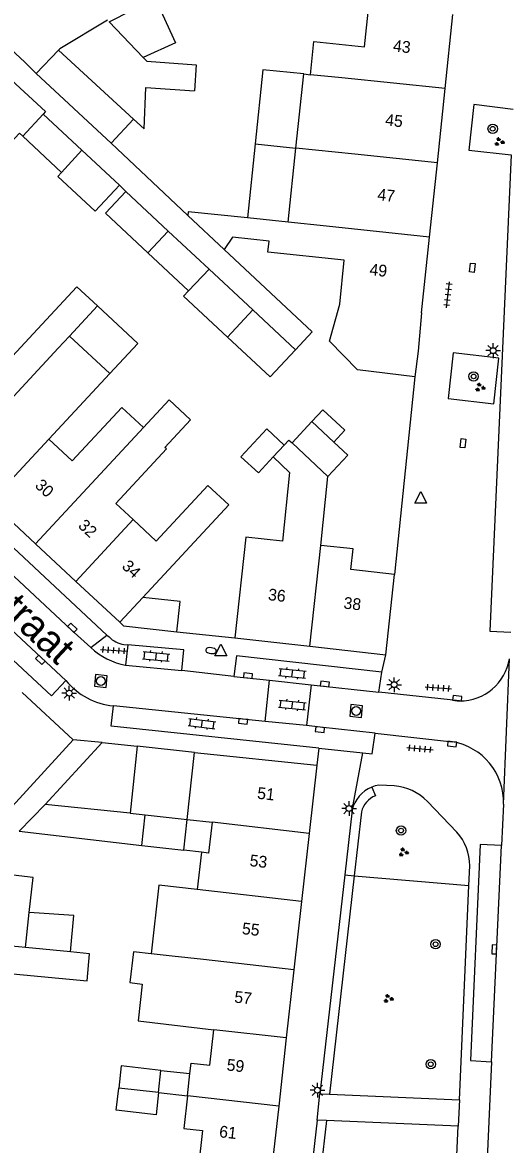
# Model space of a CAD drawing. Extents: x 132994 to 136000, y 393499 to 395512.
# Drawn here: x 133115.8 to 133156.9, y 395243.6 to 395339 of the extents above; entities that cross this region are included whole.
import ezdxf

# ---------------------------------------------------------------- set-up
doc = ezdxf.new("R2010")
doc.units = 0
for name, color, linetype in [('gg-afsc-erfafscheiding', 7, 'Continuous'), ('gg-afsc-muur', 7, 'Continuous'), ('gg-anno-huisnummerreeks BGT', 7, 'Continuous'), ('gg-anno-openbare ruimte label', 7, 'Continuous'), ('gg-bbg-bijgebouw', 7, 'Continuous'), ('gg-bbg-gedigitaliseerde bebouwing', 7, 'Continuous'), ('gg-bbg-gedigitaliseerde bijgebouw', 7, 'Continuous'), ('gg-bbg-hoofdgebouw', 7, 'Continuous'), ('gg-bbg-luifel en loopbrug', 7, 'Continuous'), ('gg-bbg-tussenscheiding', 7, 'Continuous'), ('gg-knt-verharding', 7, 'Continuous'), ('gg-knt-verharding nz', 7, 'Continuous'), ('gt-grn-groengrens', 7, 'Continuous'), ('gt-grn-weggrens', 7, 'Continuous'), ('gt-symb-boom', 7, 'Continuous'), ('gt-symb-brandkraan', 7, 'Continuous'), ('gt-symb-groenvak', 7, 'Continuous'), ('gt-symb-klinker verharding', 7, 'Continuous'), ('gt-symb-kolk', 7, 'Continuous'), ('gt-symb-kolk center center', 7, 'Continuous'), ('gt-symb-lichtmast', 7, 'Continuous'), ('gt-symb-rioolschacht', 7, 'Continuous'), ('gt-symb-tegel verharding', 7, 'Continuous'), ('gt-symb-waterafsluiter', 7, 'Continuous')]:
    doc.layers.add(name, color=color, linetype=linetype)

# ---------------------------------------------------------------- blocks, each defined once
blk = doc.blocks.new('gt0-BOOM')
at = {"layer": 'gt-symb-boom'}
for radius in [0.4, 0.2]:
    blk.add_circle((0, 0), radius, dxfattribs=at)
blk = doc.blocks.new('gt0-GRVAK')
at = {"layer": 'gt-symb-groenvak'}
for p, q in [((-0.11, 0.189), (-0.228, 0.24)), ((-0.182, 0.153), (0.088, 0.153)), ((-0.091, 0.211), (-0.156, 0.322)), ((-0.047, 0.214), (-0.047, 0.393)), ((-0.004, 0.211), (0.061, 0.322)), ((0.015, 0.189), (0.133, 0.24)), ((0.262, -0.052), (0.197, 0.059)), ((0.305, -0.049), (0.305, 0.13)), ((0.349, -0.052), (0.414, 0.059)), ((-0.245, -0.228), (-0.363, -0.177)), ((-0.318, -0.264), (-0.047, -0.264)), ((-0.226, -0.206), (-0.291, -0.095)), ((-0.183, -0.203), (-0.183, -0.024)), ((-0.139, -0.206), (-0.074, -0.095)), ((-0.12, -0.228), (-0.002, -0.177)), ((0.243, -0.074), (0.125, -0.023)), ((0.17, -0.11), (0.441, -0.11)), ((0.368, -0.074), (0.486, -0.023))]:
    blk.add_line(p, q, dxfattribs=at)
blk = doc.blocks.new('gt0-WAFSL')
at = {"layer": 'gt-symb-waterafsluiter'}
for p, q in [((-0.5, -0.333), (0, 0.667)), ((0, 0.667), (0.5, -0.333)), ((0.5, -0.333), (-0.5, -0.333))]:
    blk.add_line(p, q, dxfattribs=at)
blk = doc.blocks.new('gt0-TEG1')
at = {"layer": 'gt-symb-tegel verharding'}
for p, q in [((-1.125, 0), (1.125, 0)), ((-0.9, -0.25), (-0.9, 0.25)), ((-0.45, -0.25), (-0.45, 0.25)), ((0, -0.25), (0, 0.25)), ((0.45, -0.25), (0.45, 0.25)), ((0.9, -0.25), (0.9, 0.25))]:
    blk.add_line(p, q, dxfattribs=at)
blk = doc.blocks.new('gt0-KOLKCC')
at = {"layer": 'gt-symb-kolk center center'}
blk.add_lwpolyline([(-0.375, 0.2), (0.375, 0.2), (0.375, -0.2), (-0.375, -0.2)], close=True, dxfattribs=at)
blk = doc.blocks.new('gt0-LMAST')
at = {"layer": 'gt-symb-lichtmast'}
for p, q in [((-0.182, 0.173), (-0.447, 0.438)), ((-0.005, 0.246), (-0.005, 0.621)), ((0.172, 0.173), (0.437, 0.438)), ((-0.255, -0.004), (-0.63, -0.004)), ((-0.182, -0.181), (-0.447, -0.446)), ((-0.005, -0.254), (-0.005, -0.629)), ((0.437, -0.446), (0.172, -0.181)), ((0.245, -0.004), (0.62, -0.004))]:
    blk.add_line(p, q, dxfattribs=at)
blk.add_circle((-0.005, -0.004), 0.25, dxfattribs=at)
blk = doc.blocks.new('gt0-KL1')
at = {"layer": 'gt-symb-klinker verharding'}
for p, q in [((-1.15, 0.3), (1.15, 0.3)), ((-1, -0.3), (-1, 0.3)), ((-0.5, 0.3), (-0.5, 0.45)), ((0, -0.3), (0, 0.3)), ((0.5, 0.3), (0.5, 0.45)), ((1, -0.3), (1, 0.3)), ((-1.15, -0.3), (1.15, -0.3)), ((-0.5, -0.45), (-0.5, -0.3)), ((0.5, -0.45), (0.5, -0.3))]:
    blk.add_line(p, q, dxfattribs=at)
blk = doc.blocks.new('gt0-BR')
at = {"layer": 'gt-symb-brandkraan'}
for centre, radius, start, end in [((-0.244, 0), 0.206, 107.56694, 252.43307), ((0.599, -2.664), 3, 106.89205, 107.56694), ((0, -0.691), 0.938, 73.10799, 106.89205), ((-0.599, -2.664), 3, 72.43309, 73.10799), ((0.244, 0), 0.206, 287.56695, 72.43309), ((0.599, 2.664), 3, 252.43307, 253.10797), ((0, 0.691), 0.938, 253.10797, 286.89206), ((-0.599, 2.664), 3, 286.89206, 287.56695)]:
    blk.add_arc(centre, radius, start, end, dxfattribs=at)
blk = doc.blocks.new('gt0-KOLK')
at = {"layer": 'gt-symb-kolk'}
blk.add_lwpolyline([(0, 0), (0.375, 0), (0.375, 0.4), (-0.375, 0.4), (-0.375, 0), (0, 0)], dxfattribs=at)
blk = doc.blocks.new('gt0-RS')
at = {"layer": 'gt-symb-rioolschacht'}
blk.add_lwpolyline([(-0.5, -0.5), (0.5, -0.5), (0.5, 0.5), (-0.5, 0.5)], close=True, dxfattribs=at)
blk.add_circle((0, 0), 0.375, dxfattribs=at)

msp = doc.modelspace()

# ---------------------------------------------------------------- linework, layer by layer
at = {"layer": 'gg-afsc-erfafscheiding'}
for p, q in [((133129.835, 395322.605), (133123.33, 395328.744)), ((133124.018, 395325.172), (133124.557, 395324.647)), ((133130.408, 395276.937), (133125.543, 395277.478))]:
    msp.add_line(p, q, dxfattribs=at)
for points in [[(133099.694, 395350.705), (133115.964, 395335.633), (133116.939, 395334.662)], [(133132.954, 395319.698), (133140.443, 395312.715), (133139.014, 395311.181)]]:
    msp.add_lwpolyline(points, dxfattribs=at)
at = {"layer": 'gg-afsc-muur'}
for p, q in [((133149.19, 395308.87), (133147.44, 395292.08)), ((133128.91, 395287.2), (133133.85, 395286.68))]:
    msp.add_line(p, q, dxfattribs=at)
at = {"layer": 'gg-bbg-bijgebouw'}
for p, q in [((133118.837, 395336.66), (133116.939, 395334.662)), ((133117.699, 395272.52), (133122.562, 395277.784)), ((133122.562, 395277.784), (133125.543, 395277.478)), ((133125.543, 395277.478), (133124.931, 395271.77)), ((133124.931, 395271.77), (133126.205, 395271.631)), ((133126.205, 395271.631), (133129.784, 395271.239))]:
    msp.add_line(p, q, dxfattribs=at)
for points in [[(133123.007, 395339.214), (133118.95, 395336.779), (133118.837, 395336.66)], [(133126.042, 395336.036), (133126.342, 395335.721), (133130.567, 395335.406), (133130.425, 395333.204)], [(133114.102, 395334.789), (133117.737, 395331.436), (133117.531, 395331.215)], [(133124.043, 395288.005), (133124.36, 395287.71), (133128.91, 395287.2)]]:
    msp.add_lwpolyline(points, dxfattribs=at)
at = {"layer": 'gg-bbg-gedigitaliseerde bebouwing'}
for p, q in [((133139.056, 395328.331), (133139.715, 395334.631)), ((133139.715, 395334.631), (133140.286, 395334.571)), ((133138.397, 395322.028), (133139.056, 395328.331)), ((133132.954, 395319.698), (133129.835, 395322.605)), ((133138.397, 395322.028), (133134.925, 395322.391)), ((133122.145, 395314.903), (133119.762, 395312.34)), ((133119.762, 395312.34), (133123.191, 395309.151)), ((133118.016, 395303.586), (133123.191, 395309.151)), ((133141.166, 395294.539), (133141.781, 395300.408)), ((133143.92, 395294.24), (133141.166, 395294.539)), ((133129.784, 395271.239), (133131.918, 395270.994)), ((133130.998, 395268.443), (133130.63, 395265.268)), ((133129.81, 395247.737), (133130.022, 395249.62))]:
    msp.add_line(p, q, dxfattribs=at)
for points in [[(133140.286, 395334.571), (133140.581, 395337.385), (133144.904, 395336.933), (133145.269, 395340.424)], [(133134.925, 395322.391), (133129.868, 395322.921), (133129.835, 395322.605)], [(133136.77, 395320.417), (133133.636, 395320.745), (133132.954, 395319.698)], [(133141.897, 395311.901), (133142.78, 395315.059), (133143.172, 395318.801), (133136.672, 395319.482), (133136.77, 395320.417)], [(133122.145, 395314.903), (133120.394, 395316.531), (133117.058, 395312.943)], [(133117.058, 395312.943), (133114.913, 395310.637), (133113.089, 395312.333)], [(133149.19, 395308.87), (133144.284, 395309.461), (133141.897, 395311.901)], [(133126.068, 395304.573), (133128.247, 395306.916), (133130.078, 395305.214), (133127.899, 395302.87)], [(133126.068, 395304.573), (133124.233, 395306.28), (133120.006, 395301.735), (133118.016, 395303.586)], [(133125.179, 395296.731), (133123.715, 395298.093), (133128.038, 395302.741), (133127.899, 395302.87)], [(133138.054, 395303.073), (133138.453, 395303.502), (133138.719, 395303.254)], [(133137.116, 395302.064), (133138.513, 395300.75), (133137.9, 395294.901), (133134.798, 395295.245), (133133.85, 395286.68)], [(133126.012, 395290.122), (133133.33, 395297.992), (133131.559, 395299.639), (133127.15, 395294.898), (133125.179, 395296.731)], [(133131.918, 395270.994), (133131.613, 395268.372), (133130.998, 395268.443)], [(133130.63, 395265.268), (133127.384, 395265.637), (133126.71, 395259.823)], [(133126.71, 395259.823), (133125.208, 395259.992), (133124.903, 395257.363), (133125.968, 395257.24), (133125.604, 395254.101), (133132.052, 395253.353)], [(133130.022, 395249.62), (133130.122, 395250.512), (133131.712, 395250.333), (133132.052, 395253.353)], [(133129.81, 395247.737), (133129.498, 395244.961), (133131.088, 395244.783), (133130.757, 395241.761)]]:
    msp.add_lwpolyline(points, dxfattribs=at)
at = {"layer": 'gg-bbg-gedigitaliseerde bijgebouw'}
for p, q in [((133123.33, 395328.744), (133116.939, 395334.662)), ((133120.828, 395328.144), (133117.531, 395331.215)), ((133125.215, 395330.794), (133123.33, 395328.744)), ((133115.784, 395329.339), (133119.101, 395326.25)), ((133124.018, 395325.172), (133120.828, 395328.144)), ((133128.182, 395321.271), (133124.557, 395324.647)), ((133131.659, 395318.032), (133128.182, 395321.271)), ((133126.443, 395319.425), (133129.911, 395316.194)), ((133135.369, 395314.577), (133131.659, 395318.032)), ((133139.014, 395311.181), (133135.369, 395314.577)), ((133138.719, 395303.254), (133140.407, 395305.069)), ((133140.407, 395305.069), (133142.284, 395303.323)), ((133117.699, 395272.52), (133115.495, 395270.24)), ((133129.497, 395268.616), (133129.784, 395271.239)), ((133115.495, 395270.24), (133125.921, 395269.031)), ((133125.921, 395269.031), (133129.497, 395268.616)), ((133116.013, 395260.342), (133116.348, 395263.324)), ((133119.856, 395259.977), (133116.013, 395260.342)), ((133127.349, 395248.013), (133127.56, 395249.896))]:
    msp.add_line(p, q, dxfattribs=at)
for points in [[(133123.143, 395339.072), (133127.067, 395341.077), (133128.786, 395337.283), (133126.042, 395336.036)], [(133125.215, 395330.794), (133126.125, 395329.956), (133126.258, 395333.473), (133130.425, 395333.204)], [(133110.938, 395331.472), (133114.317, 395328.324), (133115.505, 395329.599), (133115.784, 395329.339)], [(133124.018, 395325.172), (133121.949, 395322.951), (133118.779, 395325.904), (133119.101, 395326.25)], [(133126.443, 395319.425), (133122.829, 395322.791), (133124.557, 395324.647)], [(133133.215, 395312.26), (133129.484, 395315.736), (133129.911, 395316.194)], [(133139.014, 395311.181), (133136.858, 395308.866), (133133.215, 395312.26)], [(133138.054, 395303.073), (133136.569, 395304.454), (133134.365, 395302.084)], [(133142.284, 395303.323), (133143.468, 395302.223), (133141.781, 395300.408)], [(133134.365, 395302.084), (133135.851, 395300.702), (133137.116, 395302.064)], [(133128.91, 395287.2), (133129.199, 395289.765), (133126.012, 395290.122)], [(133116.348, 395263.324), (133116.683, 395266.305), (133112.283, 395266.799)], [(133107.737, 395256.037), (133107.997, 395258.768), (133121.264, 395257.508), (133121.484, 395259.822), (133119.856, 395259.977)], [(133127.56, 395249.896), (133124.175, 395250.276), (133123.963, 395248.394)], [(133127.349, 395248.013), (133127.137, 395246.131), (133123.751, 395246.512), (133123.963, 395248.394)]]:
    msp.add_lwpolyline(points, dxfattribs=at)
at = {"layer": 'gg-bbg-hoofdgebouw'}
for p, q in [((133151.757, 395333.383), (133152.42, 395339.68)), ((133151.093, 395327.08), (133151.757, 395333.383)), ((133150.427, 395320.758), (133151.093, 395327.08)), ((133149.75, 395314.33), (133150.427, 395320.758)), ((133113.042, 395298.237), (133116.873, 395294.673)), ((133116.873, 395294.673), (133120.3, 395291.486)), ((133120.3, 395291.486), (133124.043, 395288.005)), ((133146.7, 395285.25), (133147.44, 395292.08)), ((133133.85, 395286.68), (133140.239, 395285.969)), ((133140.239, 395285.969), (133146.7, 395285.25)), ((133120.07, 395278), (133115.735, 395282.036)), ((133120.07, 395278), (133113.634, 395270.992)), ((133129.784, 395271.239), (133130.408, 395276.937)), ((133130.408, 395276.937), (133140.841, 395275.84)), ((133140.841, 395275.84), (133140.189, 395270.044)), ((133140.189, 395270.044), (133139.537, 395264.249)), ((133139.537, 395264.249), (133138.886, 395258.453)), ((133138.886, 395258.453), (133138.233, 395252.658)), ((133138.233, 395252.658), (133137.581, 395246.862)), ((133137.581, 395246.862), (133136.929, 395241.067))]:
    msp.add_line(p, q, dxfattribs=at)
for points in [[(133149.75, 395314.33), (133149.45, 395311.05), (133149.19, 395308.87)], [(133147.44, 395292.08), (133143.73, 395292.49), (133143.92, 395294.24)]]:
    msp.add_lwpolyline(points, dxfattribs=at)
at = {"layer": 'gg-bbg-luifel en loopbrug'}
for p, q in [((133135.585, 395328.694), (133134.925, 395322.391)), ((133135.585, 395328.694), (133139.056, 395328.331)), ((133130.998, 395268.443), (133129.497, 395268.616)), ((133127.56, 395249.896), (133130.022, 395249.62)), ((133127.349, 395248.013), (133129.81, 395247.737))]:
    msp.add_line(p, q, dxfattribs=at)
for points in [[(133139.715, 395334.631), (133136.244, 395334.994), (133135.585, 395328.694)], [(133123.191, 395309.151), (133125.574, 395311.714), (133122.145, 395314.903)], [(133140.407, 395305.069), (133141.342, 395306.074), (133143.219, 395304.329), (133142.284, 395303.323)], [(133119.856, 395259.977), (133120.151, 395263.074), (133116.348, 395263.324)]]:
    msp.add_lwpolyline(points, dxfattribs=at)
at = {"layer": 'gg-bbg-tussenscheiding'}
for p, q in [((133123.143, 395339.072), (133126.042, 395336.036)), ((133118.837, 395336.66), (133125.215, 395330.794)), ((133142.972, 395334.29), (133140.286, 395334.571)), ((133151.757, 395333.383), (133142.972, 395334.29)), ((133117.531, 395331.215), (133115.784, 395329.339)), ((133119.101, 395326.25), (133120.828, 395328.144)), ((133144.079, 395327.805), (133139.056, 395328.331)), ((133151.093, 395327.08), (133144.079, 395327.805)), ((133141.644, 395321.688), (133138.397, 395322.028)), ((133126.443, 395319.425), (133128.182, 395321.271)), ((133150.427, 395320.758), (133141.644, 395321.688)), ((133129.911, 395316.194), (133131.659, 395318.032)), ((133133.215, 395312.26), (133135.369, 395314.577)), ((133118.809, 395311.315), (133119.762, 395312.34)), ((133109.612, 395301.427), (133118.809, 395311.315)), ((133116.873, 395294.673), (133126.068, 395304.573)), ((133113.042, 395298.237), (133118.016, 395303.586)), ((133137.116, 395302.064), (133138.054, 395303.073)), ((133141.781, 395300.408), (133138.719, 395303.254)), ((133120.3, 395291.486), (133125.179, 395296.731)), ((133140.239, 395285.969), (133141.166, 395294.539)), ((133126.012, 395290.122), (133124.043, 395288.005)), ((133124.931, 395271.77), (133117.699, 395272.52)), ((133125.921, 395269.031), (133126.205, 395271.631)), ((133140.189, 395270.044), (133131.918, 395270.994)), ((133139.537, 395264.249), (133130.63, 395265.268)), ((133116.013, 395260.342), (133107.052, 395261.194)), ((133128.5, 395259.621), (133126.71, 395259.823)), ((133131.19, 395259.319), (133128.5, 395259.621)), ((133138.886, 395258.453), (133131.19, 395259.319)), ((133138.233, 395252.658), (133132.052, 395253.353)), ((133127.349, 395248.013), (133123.963, 395248.394)), ((133137.581, 395246.862), (133129.81, 395247.737))]:
    msp.add_line(p, q, dxfattribs=at)
at = {"layer": 'gg-knt-verharding'}
for p, q in [((133121.593, 395285.853), (133122.962, 395286.917)), ((133122.962, 395286.917), (133123.141, 395286.769)), ((133124.402, 395286.116), (133124.741, 395286.073)), ((133124.741, 395286.073), (133124.549, 395284.356)), ((133124.549, 395284.356), (133129.348, 395283.905)), ((133133.753, 395283.403), (133129.348, 395283.905)), ((133146.113, 395282.065), (133146.356, 395283.755)), ((133133.753, 395283.403), (133136.813, 395283.072)), ((133136.434, 395279.574), (133136.813, 395283.072)), ((133136.813, 395283.072), (133140.335, 395282.69)), ((133140.335, 395282.69), (133139.96, 395279.222)), ((133140.335, 395282.69), (133146.113, 395282.065)), ((133152.993, 395281.311), (133146.113, 395282.065)), ((133136.434, 395279.574), (133123.506, 395280.898)), ((133139.96, 395279.222), (133136.434, 395279.574)), ((133145.785, 395278.571), (133152.37, 395277.841)), ((133141.003, 395277.302), (133144.762, 395276.905)), ((133152.761, 395270.152), (133150.241, 395272.768)), ((133156.733, 395272.548), (133156.552, 395269.027)), ((133143.838, 395272.033), (133143.214, 395266.54)), ((133143.214, 395266.54), (133141.098, 395247.915)), ((133153.784, 395265.616), (133153.859, 395267.303)), ((133152.974, 395247.394), (133153.784, 395265.616)), ((133155.706, 395250.62), (133155.31, 395241.748)), ((133141.098, 395247.915), (133141.899, 395247.88)), ((133141.899, 395247.88), (133152.974, 395247.394)), ((133140.853, 395245.677), (133137.136, 395212.61)), ((133141.654, 395245.642), (133140.853, 395245.677)), ((133152.854, 395245.153), (133141.654, 395245.642)), ((133151.378, 395211.47), (133152.854, 395245.153))]:
    msp.add_line(p, q, dxfattribs=at)
for points in [[(133157.555, 395331.616), (133154.188, 395332.029), (133153.78, 395328.146), (133157.384, 395327.767)], [(133157.384, 395327.767), (133155.561, 395287.25), (133157.364, 395287.153)], [(133156.327, 395310.462), (133152.437, 395310.917), (133152.021, 395307.039), (133155.911, 395306.581), (133156.327, 395310.462)], [(133119.464, 395283.053), (133096.68, 395304.233), (133095.685, 395305.11)], [(133119.464, 395283.053), (133118.244, 395281.758), (133094.473, 395303.804)], [(133104.948, 395301.312), (133106.14, 395302.591), (133122.962, 395286.917)], [(133104.948, 395301.312), (133119.878, 395287.377), (133121.593, 395285.853)], [(133129.348, 395283.905), (133129.519, 395285.659), (133124.741, 395286.073)], [(133146.356, 395283.755), (133133.993, 395285.139), (133133.753, 395283.403)], [(133141.003, 395277.302), (133123.329, 395279.168), (133123.506, 395280.898)], [(133145.785, 395278.571), (133141.114, 395279.078), (133139.96, 395279.222)], [(133144.762, 395276.905), (133145.534, 395276.823), (133145.785, 395278.571)], [(133147.405, 395274.084), (133146.098, 395274.165), (133145.796, 395274.092), (133145.507, 395273.988)], [(133156.552, 395269.027), (133154.726, 395269.113), (133153.912, 395250.731), (133155.706, 395250.62)]]:
    msp.add_lwpolyline(points, dxfattribs=at)
for centre, radius, start, end in [((133124.684, 395288.204), 2.107, 222.93285, 262.31302), ((133125.569, 395290.038), 5.773, 226.46308, 259.81909), ((133153.002, 395285.588), 4.277, 269.87682, 350.86482), ((133124.073, 395286.83), 5.959, 219.33414, 264.53707), ((133151.505, 395272.683), 5.23, 358.51937, 80.47789), ((133146.621, 395271.347), 2.866, 112.87205, 166.15262), ((133147.138, 395269.795), 4.298, 43.77691, 86.4373), ((133149.598, 395267.297), 4.261, 0.08418, 42.06898)]:
    msp.add_arc(centre, radius, start, end, dxfattribs=at)
at = {"layer": 'gg-knt-verharding nz'}
msp.add_line((133155.706, 395250.62), (133156.552, 395269.027), dxfattribs=at)
at = {"layer": 'gt-grn-groengrens'}
for p, q in [((133145.507, 395273.988), (133145.818, 395273.251)), ((133144.627, 395271.887), (133144.009, 395266.45)), ((133143.214, 395266.54), (133144.009, 395266.45)), ((133144.009, 395266.45), (133141.899, 395247.88)), ((133144.009, 395266.45), (133153.784, 395265.616)), ((133141.654, 395245.642), (133137.931, 395212.519))]:
    msp.add_line(p, q, dxfattribs=at)
msp.add_arc((133146.619, 395271.35), 2.063, 112.83972, 164.90749, dxfattribs=at)
at = {"layer": 'gt-grn-weggrens'}
for p, q in [((133146.356, 395283.755), (133146.7, 395285.25)), ((133156.733, 395272.548), (133157.225, 395284.909)), ((133122.562, 395277.784), (133120.07, 395278)), ((133141.003, 395277.302), (133140.841, 395275.84)), ((133143.838, 395272.033), (133144.762, 395276.905)), ((133140.853, 395245.677), (133141.098, 395247.915)), ((133152.974, 395247.394), (133152.854, 395245.153))]:
    msp.add_line(p, q, dxfattribs=at)

# ---------------------------------------------------------------- block references
at = {"layer": 'gt-symb-boom'}
for p in [(133155.805, 395329.968), (133154.18, 395308.914), (133147.999, 395270.291), (133150.938, 395260.625), (133150.527, 395250.424)]:
    msp.add_blockref('gt0-BOOM', p, dxfattribs=at)
at = {"layer": 'gt-symb-brandkraan', "rotation": -6.719879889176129}
msp.add_blockref('gt0-BR', (133131.823, 395285.597), dxfattribs=at)
at = {"layer": 'gt-symb-groenvak'}
for p in [(133156.36, 395328.857), (133154.717, 395307.975), (133148.199, 395268.445), (133146.909, 395255.999)]:
    msp.add_blockref('gt0-GRVAK', p, dxfattribs=at)
at = {"layer": 'gt-symb-klinker verharding'}
for p, rotation in [((133127.15, 395285.107), -4.992081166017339), ((133138.745, 395283.651), -5.7390984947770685), ((133138.745, 395280.977), -5.7390984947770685), ((133131.046, 395279.385), -7.409184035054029)]:
    msp.add_blockref('gt0-KL1', p, dxfattribs=dict(at, rotation=rotation))
at = {"layer": 'gt-symb-kolk'}
for p, rotation in [((133119.878, 395287.377), -43.01389341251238), ((133117.422, 395284.949), 137.14809157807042), ((133134.948, 395283.274), -6.371822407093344), ((133141.492, 395282.565), -6.549091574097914), ((133152.768, 395281.337), -6.662963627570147), ((133134.569, 395279.771), 173.9699911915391), ((133141.114, 395279.078), 173.79902900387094), ((133152.37, 395277.841), 173.68511557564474), ((133156.137, 395260.171), 87.4208525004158)]:
    msp.add_blockref('gt0-KOLK', p, dxfattribs=dict(at, rotation=rotation))
at = {"layer": 'gt-symb-kolk center center'}
for p, rotation in [((133154.067, 395318.157), -96.03000880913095), ((133153.269, 395303.225), -96.4856603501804)]:
    msp.add_blockref('gt0-KOLKCC', p, dxfattribs=dict(at, rotation=rotation))
at = {"layer": 'gt-symb-lichtmast'}
for p in [(133155.844, 395311.107), (133147.423, 395282.7), (133119.751, 395281.984), (133143.576, 395272.165), (133140.886, 395248.216)]:
    msp.add_blockref('gt0-LMAST', p, dxfattribs=at)
at = {"layer": 'gt-symb-rioolschacht'}
for p, rotation in [((133122.439, 395283.006), -6.087008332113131), ((133144.184, 395280.464), -5.682084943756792)]:
    msp.add_blockref('gt0-RS', p, dxfattribs=dict(at, rotation=rotation))
at = {"layer": 'gt-symb-tegel verharding'}
for p, rotation in [((133151.994, 395315.852), 83.10945167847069), ((133123.535, 395285.622), -3.901793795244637), ((133151.171, 395282.433), -3.897896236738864), ((133149.611, 395277.249), -5.277406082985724)]:
    msp.add_blockref('gt0-TEG1', p, dxfattribs=dict(at, rotation=rotation))
at = {"layer": 'gt-symb-waterafsluiter'}
for p in [(133149.673, 395298.461), (133132.653, 395285.488)]:
    msp.add_blockref('gt0-WAFSL', p, dxfattribs=at)

# ---------------------------------------------------------------- texts
at = {"layer": 'gg-anno-huisnummerreeks BGT'}
for s, rotation, p in [('43', 354, (133147.287, 395336.553)), ('45', 354, (133146.623, 395330.253)), ('47', 354, (133145.954, 395323.901)), ('49', 354, (133145.283, 395317.53)), ('30', 317.1, (133116.76, 395299.558)), ('32', 317.1, (133120.438, 395296.137)), ('34', 317.1, (133124.159, 395292.677)), ('36', 353.6, (133136.643, 395289.892)), ('38', 353.6, (133143.068, 395289.177)), ('51', 353.6, (133135.715, 395273.008)), ('53', 353.6, (133135.07, 395267.272)), ('55', 353.6, (133134.42, 395261.49)), ('57', 353.6, (133133.766, 395255.672)), ('59', 353.6, (133133.115, 395249.895)), ('61', 353.6, (133132.477, 395244.22))]:
    msp.add_text(s, height=1, rotation=rotation, dxfattribs=at).set_placement(p)
at = {"layer": 'gg-anno-openbare ruimte label'}
msp.add_text('Pretoriastraat', height=2.5, rotation=316.9, dxfattribs=at).set_placement((133104.096, 395298.006))

doc.saveas('drawing.dxf')
